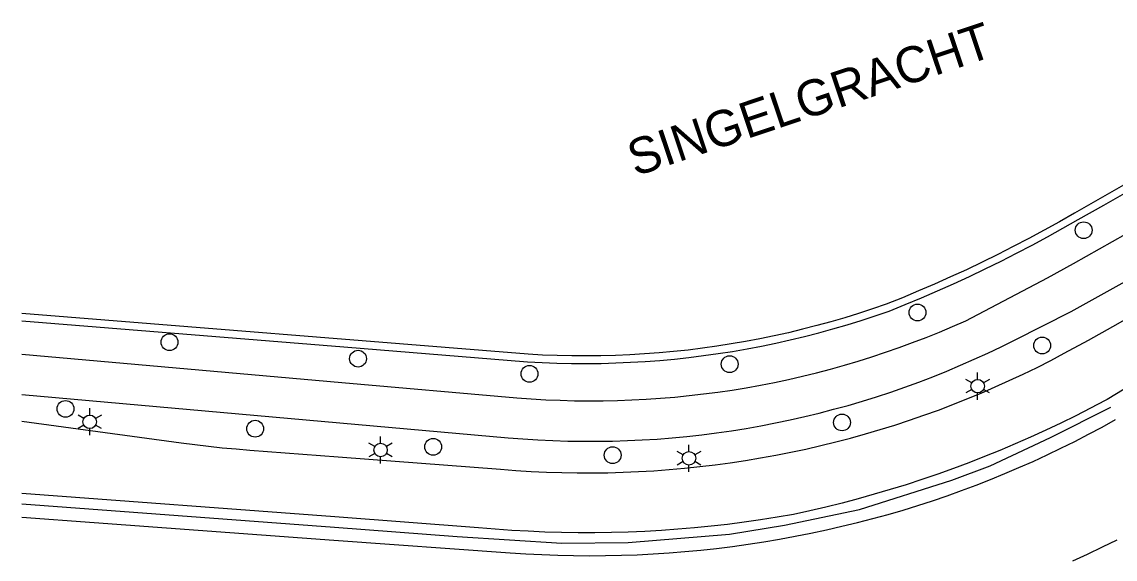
# Model space of a CAD drawing. Extents: x 122462 to 123306, y 485548 to 486417.
# Drawn here: x 122462 to 122534.9, y 485934.3 to 485970.1 of the extents above; entities that cross this region are included whole.
import ezdxf

# ---------------------------------------------------------------- set-up
doc = ezdxf.new("R2010")
doc.units = 0
for name, color, linetype in [('Level 15', 7, 'Continuous'), ('Level 17', 7, 'Continuous'), ('Level 24', 7, 'Continuous'), ('Level 50', 7, 'Continuous'), ('Level 53', 7, 'Continuous'), ('N-WE-GR-BOOM_STAM-G', 7, 'Continuous')]:
    doc.layers.add(name, color=color, linetype=linetype)

msp = doc.modelspace()

# ---------------------------------------------------------------- linework, layer by layer
at = {"layer": 'Level 15'}
for points in [[(122535.611, 485959.275), (122533.908, 485958.299), (122532.196, 485957.337), (122531.187, 485956.759), (122530.171, 485956.193), (122529.148, 485955.64), (122528.119, 485955.1), (122527.082, 485954.574), (122526.039, 485954.06), (122524.989, 485953.56), (122523.933, 485953.073), (122522.871, 485952.6), (122521.803, 485952.14), (122520.729, 485951.694), (122519.65, 485951.261), (122518.732, 485950.945), (122517.809, 485950.644), (122516.881, 485950.357), (122515.949, 485950.086), (122515.012, 485949.829), (122514.072, 485949.588), (122513.128, 485949.362), (122512.18, 485949.151), (122511.229, 485948.955), (122510.275, 485948.774), (122509.318, 485948.609), (122508.359, 485948.459), (122507.397, 485948.324), (122506.434, 485948.205), (122505.468, 485948.102), (122504.501, 485948.014), (122503.533, 485947.941), (122502.564, 485947.884), (122501.594, 485947.843), (122500.623, 485947.817), (122499.652, 485947.807), (122498.682, 485947.812), (122497.711, 485947.833), (122496.741, 485947.869), (122495.771, 485947.921), (122462.03, 485950.649)], [(122462.03, 485950.148), (122483.493, 485948.413), (122495.742, 485947.422), (122496.72, 485947.37), (122497.699, 485947.333), (122498.678, 485947.312), (122499.658, 485947.307), (122500.638, 485947.317), (122501.617, 485947.343), (122502.596, 485947.385), (122503.573, 485947.443), (122504.55, 485947.516), (122505.526, 485947.605), (122506.5, 485947.71), (122507.472, 485947.83), (122508.442, 485947.966), (122509.41, 485948.117), (122510.375, 485948.284), (122511.338, 485948.467), (122512.297, 485948.665), (122513.253, 485948.878), (122514.206, 485949.106), (122515.155, 485949.35), (122516.099, 485949.609), (122517.04, 485949.883), (122517.976, 485950.173), (122518.907, 485950.477), (122519.833, 485950.796), (122520.917, 485951.231), (122521.996, 485951.679), (122523.069, 485952.141), (122524.136, 485952.616), (122525.197, 485953.106), (122526.252, 485953.608), (122527.3, 485954.124), (122528.342, 485954.653), (122529.377, 485955.195), (122530.405, 485955.75), (122531.426, 485956.319), (122532.439, 485956.9), (122534.154, 485957.864), (122535.862, 485958.842)]]:
    msp.add_lwpolyline(points, dxfattribs=at)
at = {"layer": 'Level 17'}
for points in [[(122462.03, 485947.931), (122483.369, 485946.051), (122495.033, 485945.024), (122495.989, 485944.953), (122496.946, 485944.896), (122497.904, 485944.855), (122498.862, 485944.829), (122499.821, 485944.818), (122500.78, 485944.822), (122501.739, 485944.842), (122502.697, 485944.876), (122503.654, 485944.926), (122504.611, 485944.99), (122505.566, 485945.07), (122506.52, 485945.165), (122507.473, 485945.275), (122508.423, 485945.399), (122509.372, 485945.539), (122510.318, 485945.694), (122511.262, 485945.864), (122512.202, 485946.048), (122513.14, 485946.248), (122514.075, 485946.462), (122515.006, 485946.691), (122515.933, 485946.934), (122516.856, 485947.192), (122517.776, 485947.465), (122518.69, 485947.752), (122519.6, 485948.054), (122520.506, 485948.37), (122521.406, 485948.7), (122522.301, 485949.044), (122523.19, 485949.402), (122524.073, 485949.775), (122524.951, 485950.161), (122530.391, 485953.021), (122532.134, 485953.975), (122533.87, 485954.942), (122535.598, 485955.923)], [(122462.03, 485945.239), (122483.228, 485943.357), (122494.441, 485942.361), (122495.433, 485942.281), (122496.426, 485942.217), (122497.42, 485942.169), (122498.415, 485942.136), (122499.41, 485942.119), (122500.405, 485942.119), (122501.4, 485942.134), (122502.395, 485942.165), (122503.389, 485942.212), (122504.382, 485942.274), (122505.374, 485942.353), (122506.365, 485942.447), (122507.354, 485942.557), (122508.341, 485942.683), (122509.326, 485942.824), (122510.309, 485942.982), (122511.289, 485943.154), (122512.266, 485943.343), (122513.24, 485943.547), (122514.211, 485943.766), (122515.178, 485944.001), (122516.141, 485944.252), (122517.1, 485944.517), (122518.055, 485944.798), (122519.005, 485945.094), (122519.95, 485945.405), (122520.891, 485945.731), (122521.825, 485946.073), (122522.755, 485946.428), (122523.678, 485946.799), (122524.596, 485947.185), (122525.507, 485947.585), (122526.412, 485947.999), (122527.31, 485948.428), (122528.201, 485948.871), (122531.981, 485950.771), (122533.783, 485951.77), (122535.578, 485952.782)], [(122462.03, 485943.472), (122472.646, 485942.021), (122473.559, 485941.902), (122474.472, 485941.794), (122475.388, 485941.696), (122476.304, 485941.61), (122477.221, 485941.534), (122483.109, 485941.085), (122493.931, 485940.261), (122494.952, 485940.181), (122495.974, 485940.116), (122496.997, 485940.067), (122498.02, 485940.033), (122499.044, 485940.015), (122500.068, 485940.013), (122501.092, 485940.026), (122502.115, 485940.055), (122503.138, 485940.099), (122504.16, 485940.159), (122505.182, 485940.234), (122506.202, 485940.325), (122507.22, 485940.431), (122508.237, 485940.553), (122509.251, 485940.69), (122510.264, 485940.842), (122511.274, 485941.01), (122512.282, 485941.193), (122513.286, 485941.392), (122514.287, 485941.606), (122515.286, 485941.835), (122516.28, 485942.079), (122517.271, 485942.338), (122518.257, 485942.612), (122519.239, 485942.901), (122520.217, 485943.206), (122521.19, 485943.524), (122522.158, 485943.858), (122523.121, 485944.206), (122524.079, 485944.569), (122525.031, 485944.947), (122525.977, 485945.338), (122526.917, 485945.745), (122527.85, 485946.165), (122528.778, 485946.6), (122529.698, 485947.048), (122530.612, 485947.511), (122531.518, 485947.987), (122533.137, 485948.873), (122534.749, 485949.771), (122536.354, 485950.683)], [(122542.821, 485950.041), (122534.375, 485944.917), (122534.251, 485944.841), (122533.268, 485944.324), (122532.278, 485943.821), (122531.281, 485943.332), (122530.278, 485942.857), (122529.267, 485942.396), (122528.251, 485941.949)], [(122462.03, 485937.065), (122466.85, 485936.699), (122482.818, 485935.526), (122494.569, 485934.688), (122495.628, 485934.619), (122496.688, 485934.565), (122497.748, 485934.526), (122498.809, 485934.503), (122499.871, 485934.495), (122500.932, 485934.503), (122501.993, 485934.526), (122503.053, 485934.564), (122504.113, 485934.618), (122505.172, 485934.687), (122506.23, 485934.771), (122507.287, 485934.871), (122508.342, 485934.986), (122509.395, 485935.116), (122510.446, 485935.261), (122511.495, 485935.422), (122512.542, 485935.598), (122513.586, 485935.789), (122514.627, 485935.995), (122515.665, 485936.216), (122516.699, 485936.453), (122517.73, 485936.704), (122518.758, 485936.97), (122519.781, 485937.251), (122520.768, 485937.54), (122521.752, 485937.844), (122522.73, 485938.162), (122523.704, 485938.494), (122524.673, 485938.84), (122525.636, 485939.201), (122526.594, 485939.576), (122527.547, 485939.965), (122528.494, 485940.368), (122529.434, 485940.785), (122530.369, 485941.215), (122531.297, 485941.659), (122532.218, 485942.117), (122533.133, 485942.588), (122534.041, 485943.073), (122534.941, 485943.571)], [(122528.251, 485941.949), (122527.228, 485941.517), (122526.199, 485941.099), (122525.164, 485940.696), (122524.124, 485940.307), (122523.079, 485939.934), (122522.028, 485939.574), (122520.972, 485939.23), (122519.912, 485938.901), (122518.847, 485938.586), (122517.777, 485938.287), (122516.704, 485938.003), (122515.627, 485937.734), (122514.545, 485937.48), (122513.461, 485937.241), (122512.368, 485937.053), (122511.272, 485936.881), (122510.174, 485936.724), (122509.074, 485936.583), (122507.972, 485936.457), (122506.869, 485936.348), (122505.764, 485936.254), (122504.657, 485936.176), (122503.55, 485936.114), (122502.442, 485936.067), (122501.333, 485936.036), (122500.224, 485936.022), (122499.115, 485936.023), (122498.006, 485936.04), (122496.897, 485936.072), (122495.789, 485936.121), (122494.682, 485936.185), (122493.576, 485936.265), (122492.471, 485936.361), (122482.899, 485937.079), (122462.03, 485938.644)], [(122532.083, 485934.151), (122533.075, 485934.607), (122534.061, 485935.078), (122535.04, 485935.563)]]:
    msp.add_lwpolyline(points, dxfattribs=at)
at = {"layer": 'Level 24'}
msp.add_lwpolyline([(122462.03, 485937.961), (122482.863, 485936.394), (122491.041, 485935.771), (122498.021, 485935.341), (122502.451, 485935.381), (122509.191, 485935.931), (122512.861, 485936.531), (122517.861, 485937.581), (122524.031, 485939.521), (122526.581, 485940.491), (122530.59, 485942.369), (122534.62, 485944.399)], dxfattribs=at)
at = {"layer": 'Level 50'}
for p, q in [((122525.742, 485946.246), (122525.742, 485946.696)), ((122525.352, 485946.021), (122524.962, 485946.246)), ((122526.521, 485946.246), (122526.131, 485946.021)), ((122525.352, 485945.571), (122524.962, 485945.346)), ((122525.742, 485944.896), (122525.742, 485945.346)), ((122526.521, 485945.346), (122526.131, 485945.571)), ((122466.553, 485943.87), (122466.553, 485944.32)), ((122466.163, 485943.645), (122465.773, 485943.87)), ((122467.332, 485943.87), (122466.942, 485943.645)), ((122466.163, 485943.195), (122465.773, 485942.97)), ((122466.553, 485942.52), (122466.553, 485942.97)), ((122467.332, 485942.97), (122466.942, 485943.195)), ((122485.55, 485941.764), (122485.16, 485941.989)), ((122485.94, 485941.989), (122485.94, 485942.439)), ((122486.719, 485941.989), (122486.329, 485941.764)), ((122485.55, 485941.314), (122485.16, 485941.089)), ((122486.719, 485941.089), (122486.329, 485941.314)), ((122506.11, 485941.214), (122505.72, 485941.439)), ((122506.5, 485941.439), (122506.5, 485941.889)), ((122507.279, 485941.439), (122506.889, 485941.214)), ((122485.94, 485940.639), (122485.94, 485941.089)), ((122506.11, 485940.764), (122505.72, 485940.539)), ((122506.5, 485940.089), (122506.5, 485940.539)), ((122507.279, 485940.539), (122506.889, 485940.764))]:
    msp.add_line(p, q, dxfattribs=at)
for centre in [(122525.742, 485945.796), (122466.553, 485943.42), (122485.94, 485941.539), (122506.5, 485940.989)]:
    msp.add_circle(centre, 0.45, dxfattribs=at)
at = {"layer": 'Level 53'}
for centre in [(122532.81, 485956.189), (122521.73, 485950.709), (122471.87, 485948.729), (122530.04, 485948.509), (122484.44, 485947.629), (122509.21, 485947.259), (122495.87, 485946.619), (122464.94, 485944.279), (122477.58, 485942.959), (122516.7, 485943.379), (122489.45, 485941.749), (122501.41, 485941.199)]:
    msp.add_circle(centre, 0.56, dxfattribs=at)

# ---------------------------------------------------------------- texts
at = {"layer": 'N-WE-GR-BOOM_STAM-G'}
msp.add_text('SINGELGRACHT', height=2.4, rotation=18.57808, dxfattribs=at).set_placement((122502.914, 485959.76))

doc.saveas('drawing.dxf')
